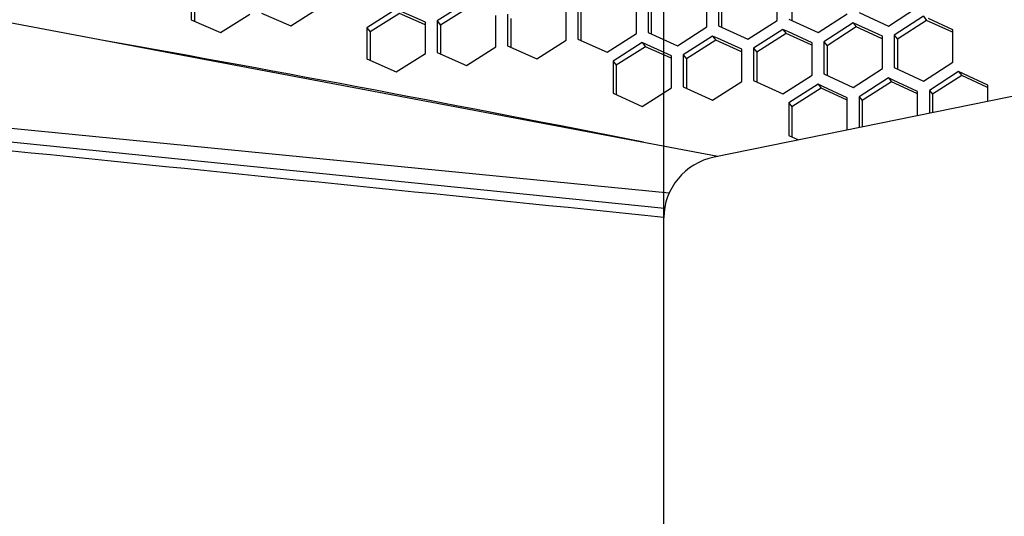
# Model space of a CAD drawing. Header units: millimetres. Extents: x 0 to 420, y 0 to 297.
# Tile 267 of 514: x 238 to 246, y 224 to 228. Entities that reach past the tile are written whole.
import ezdxf

# ---------------------------------------------------------------- set-up
doc = ezdxf.new("R2010")
doc.units = ezdxf.units.MM
doc.header["$LTSCALE"] = 23.1
doc.layers.get('0').update_dxf_attribs({"linetype": 'CONTINUOUS'})
doc.layers.add('DIM_PILOTEES', color=7, linetype='CONTINUOUS')
doc.styles.get("Standard").update_dxf_attribs({"font": 'txt', "width": 0.7})
doc.dimstyles.new('DIMSTYLE_1', dxfattribs={"dimtxt": 2.5, "dimasz": 3.5, "dimexe": 2, "dimexo": 0, "dimtad": 1, "dimdec": 0, "dimlfac": 10, "dimdsep": 46, "dimtxsty": 'Standard', "dimblk": '_FILLED', "dimblk1": '_FILLED', "dimblk2": '_FILLED', "dimcen": 0.09, "dimazin": 2, "dimtp": 1.2, "dimtm": 1.2, "dimtfac": 1, "dimtdec": 0, "dimtofl": 0, "dimtmove": 0, "dimatfit": 3, "dimldrblk": '_FILLED', "dimfxl": 0, "dimtolj": 1, "dimarcsym": 0})
doc.dimstyles.new('DIMSTYLE_2', dxfattribs={"dimtxt": 2.5, "dimasz": 3.5, "dimexe": 2, "dimexo": 0, "dimtad": 1, "dimdec": 0, "dimlfac": 10, "dimdsep": 46, "dimtxsty": 'Standard', "dimblk": '_FILLED', "dimblk1": '_FILLED', "dimblk2": '_FILLED', "dimcen": 0.09, "dimazin": 2, "dimtp": 0.5, "dimtm": 0.5, "dimtfac": 1, "dimtdec": 0, "dimtofl": 0, "dimtmove": 0, "dimatfit": 3, "dimldrblk": '_FILLED', "dimfxl": 0, "dimtolj": 1, "dimarcsym": 0})
doc.dimstyles.new('DIMSTYLE_4', dxfattribs={"dimtxt": 2.5, "dimasz": 3.5, "dimexe": 2, "dimexo": 0, "dimtad": 1, "dimdec": 0, "dimlfac": 10, "dimdsep": 46, "dimtxsty": 'Standard', "dimblk": '_FILLED', "dimblk1": '_FILLED', "dimblk2": '_FILLED', "dimcen": 0.09, "dimazin": 2, "dimtp": 0.8, "dimtm": 0.8, "dimtfac": 1, "dimtdec": 0, "dimtofl": 0, "dimtmove": 0, "dimatfit": 3, "dimldrblk": '_FILLED', "dimfxl": 0, "dimtolj": 1, "dimarcsym": 0})

# ---------------------------------------------------------------- blocks, each defined once
blk = doc.blocks.new('_FILLED')
at = {"color": 0, "linetype": 'ByBlock'}
blk.add_solid([(0, 0), (-1, 0.1429), (-1, -0.1429)], dxfattribs=at)
blk = doc.blocks.new('*D1')
at = {"layer": 'DIM_PILOTEES', "color": 2, "linetype": 'Continuous'}
for p, q in [((273.9153, 254.2086), (213.2201, 254.2086)), ((215.2201, 254.2086), (215.2201, 191.8279)), ((215.2201, 129.4471), (215.2201, 191.8279)), ((273.9407, 129.4471), (213.2201, 129.4471))]:
    blk.add_line(p, q, dxfattribs=at)
at = {"layer": 'DIM_PILOTEES', "color": 2, "linetype": 'Continuous', "xscale": 3.5, "yscale": 3.5, "zscale": 3.5}
for p, rotation in [((215.2201, 254.2086), 90), ((215.2201, 129.4471), 270)]:
    blk.add_blockref('_FILLED', p, dxfattribs=dict(at, rotation=rotation))
at = {"layer": 'DIM_PILOTEES', "color": 2, "linetype": 'Continuous', "insert": (212.0951, 191.6644), "char_height": 2.5, "width": 10.982143, "attachment_point": 2, "rotation": 90, "line_spacing_factor": 0.9}
blk.add_mtext('{\\ftxt;\\W0.0001;\\H0.0001;\\~}{\\ftxt;\\W2.9285714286;\\H2.5; }{\\ftxt;\\W0.0001;\\H0.0001;\\~}', dxfattribs=at)
blk = doc.blocks.new('*D2')
at = {"layer": 'DIM_PILOTEES', "color": 2, "linetype": 'Continuous'}
for p, q in [((226.3883, 206.1532), (226.3883, 267.8625)), ((243.2945, 226.4959), (243.2945, 267.8625)), ((226.3883, 265.8625), (218.8883, 265.8625)), ((218.8883, 265.8625), (234.8414, 265.8625)), ((250.7945, 265.8625), (234.8414, 265.8625)), ((243.2945, 265.8625), (250.7945, 265.8625))]:
    blk.add_line(p, q, dxfattribs=at)
at = {"layer": 'DIM_PILOTEES', "color": 2, "linetype": 'Continuous', "xscale": 3.5, "yscale": 3.5, "zscale": 3.5}
blk.add_blockref('_FILLED', (226.3883, 265.8625), dxfattribs=at)
at = {"layer": 'DIM_PILOTEES', "color": 2, "linetype": 'Continuous', "xscale": 3.5, "yscale": 3.5, "zscale": 3.5, "rotation": 180}
blk.add_blockref('_FILLED', (243.2945, 265.8625), dxfattribs=at)
at = {"layer": 'DIM_PILOTEES', "color": 2, "linetype": 'Continuous', "insert": (235.5503, 268.9875), "char_height": 2.5, "width": 8.035714, "attachment_point": 2, "line_spacing_factor": 0.9}
blk.add_mtext('{\\ftxt;\\W0.0001;\\H0.0001;\\~}{\\ftxt;\\W2.1428571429;\\H2.5; }{\\ftxt;\\W0.0001;\\H0.0001;\\~}', dxfattribs=at)
blk = doc.blocks.new('*D9')
at = {"layer": 'DIM_PILOTEES', "color": 2, "linetype": 'Continuous'}
for p, q in [((226.3883, 206.1532), (226.3883, 279.9641)), ((276.2211, 241.5579), (276.2211, 279.9641)), ((226.3883, 277.9641), (251.3047, 277.9641)), ((276.2211, 277.9641), (251.3047, 277.9641))]:
    blk.add_line(p, q, dxfattribs=at)
at = {"layer": 'DIM_PILOTEES', "color": 2, "linetype": 'Continuous', "xscale": 3.5, "yscale": 3.5, "zscale": 3.5, "rotation": 180}
blk.add_blockref('_FILLED', (226.3883, 277.9641), dxfattribs=at)
at = {"layer": 'DIM_PILOTEES', "color": 2, "linetype": 'Continuous', "xscale": 3.5, "yscale": 3.5, "zscale": 3.5}
blk.add_blockref('_FILLED', (276.2211, 277.9641), dxfattribs=at)
at = {"layer": 'DIM_PILOTEES', "color": 2, "linetype": 'Continuous', "insert": (253.158, 281.0891), "char_height": 2.5, "width": 8.839286, "attachment_point": 2, "line_spacing_factor": 0.9}
blk.add_mtext('{\\ftxt;\\W0.0001;\\H0.0001;\\~}{\\ftxt;\\W2.3571428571;\\H2.5; }{\\ftxt;\\W0.0001;\\H0.0001;\\~}', dxfattribs=at)

msp = doc.modelspace()

# ---------------------------------------------------------------- linework, layer by layer
at = {"color": 7, "linetype": 'Continuous'}
for p, q in [((255.6855, 229.4421), (243.7095, 226.9964)), ((243.7388, 227.0024), (234.5416, 228.7377)), ((239.4244, 228.3471), (239.4244, 228.1179)), ((244.3506, 228.3639), (244.3506, 228.1224)), ((243.7711, 228.3082), (243.7711, 228.0678)), ((241.1148, 228.1816), (240.8733, 228.0298)), ((241.3218, 228.0913), (241.1148, 228.1816)), ((241.6943, 228.2378), (241.4528, 228.0855)), ((242.612, 228.1969), (242.612, 227.9588)), ((243.1915, 228.2525), (243.1915, 228.0133)), ((241.427, 228.1201), (241.4528, 228.0855)), ((242.0324, 228.1412), (242.0324, 227.9042)), ((244.856, 228.1045), (244.8819, 228.0707)), ((245.4614, 228.125), (245.22, 227.9693)), ((245.4356, 228.1587), (245.4614, 228.125)), ((245.6689, 228.0298), (245.4614, 228.125)), ((240.8474, 228.0645), (240.8733, 228.0298)), ((240.8733, 228.0298), (240.8733, 227.7951)), ((241.3304, 228.0876), (241.3218, 228.0913)), ((241.3304, 228.0875), (241.3218, 228.0913)), ((241.4528, 228.0855), (241.4528, 227.8497)), ((244.2764, 228.0502), (244.3023, 228.0164)), ((244.8819, 228.0707), (244.6404, 227.9156)), ((245.0893, 227.9759), (244.8819, 228.0707)), ((245.677, 228.026), (245.6689, 228.0298)), ((243.1173, 227.9416), (243.1432, 227.9078)), ((243.7228, 227.9621), (243.4813, 227.8081)), ((243.6969, 227.9959), (243.7228, 227.9621)), ((243.9302, 227.8683), (243.7228, 227.9621)), ((244.3023, 228.0164), (244.0608, 227.8618)), ((244.5098, 227.9221), (244.3023, 228.0164)), ((244.6145, 227.949), (244.6404, 227.9156)), ((245.0975, 227.9722), (245.0893, 227.9759)), ((245.1941, 228.0027), (245.22, 227.9693)), ((245.22, 227.9693), (245.22, 227.7235)), ((243.1432, 227.9078), (242.9017, 227.7543)), ((243.3507, 227.8145), (243.1432, 227.9078)), ((243.9384, 227.8646), (243.9302, 227.8683)), ((244.035, 227.8953), (244.0608, 227.8618)), ((244.0608, 227.8618), (244.0608, 227.6182)), ((244.5179, 227.9184), (244.5098, 227.9221)), ((244.5179, 227.9184), (244.5098, 227.9221)), ((244.6404, 227.9156), (244.6404, 227.6708)), ((242.8759, 227.7878), (242.9017, 227.7543)), ((243.3588, 227.8108), (243.3507, 227.8145)), ((243.3588, 227.8108), (243.3507, 227.8145)), ((243.4554, 227.8415), (243.4813, 227.8081)), ((243.4813, 227.8081), (243.4813, 227.5656)), ((233.1271, 227.7068), (243.3391, 226.7007)), ((242.9017, 227.7543), (242.9017, 227.513)), ((245.7253, 227.7031), (245.7512, 227.6705)), ((245.1717, 227.6182), (244.9302, 227.463)), ((245.1458, 227.6508), (245.1717, 227.6182)), ((245.3795, 227.5218), (245.1717, 227.6182)), ((245.7512, 227.6705), (245.5097, 227.5148)), ((245.9591, 227.5736), (245.7512, 227.6705)), ((233.1669, 227.6035), (243.3011, 226.5745)), ((244.5921, 227.5659), (244.3506, 227.4112)), ((244.5662, 227.5984), (244.5921, 227.5659)), ((244.8, 227.4699), (244.5921, 227.5659)), ((245.4839, 227.547), (245.5097, 227.5148)), ((245.9668, 227.57), (245.9591, 227.5736)), ((244.8077, 227.4663), (244.8, 227.4699)), ((244.9043, 227.4952), (244.9302, 227.463)), ((244.9302, 227.463), (244.9302, 227.2457)), ((245.3873, 227.5182), (245.3795, 227.5218)), ((245.5097, 227.5148), (245.5097, 227.3641)), ((244.3247, 227.4434), (244.3506, 227.4112)), ((244.3506, 227.4112), (244.3506, 227.1644)), ((243.2945, 170.0875), (243.2945, 226.4959))]:
    msp.add_line(p, q, dxfattribs=at)
at = {"color": 3, "linetype": 'Continuous'}
for p, q in [((239.3985, 228.3829), (239.3985, 228.129)), ((243.7452, 228.3428), (243.7452, 228.0795)), ((244.2281, 228.1251), (244.2281, 228.3892)), ((241.6684, 228.2728), (241.427, 228.1201)), ((243.069, 228.0158), (243.069, 228.2779)), ((243.1656, 228.2872), (243.1656, 228.0249)), ((243.6486, 228.0704), (243.6486, 228.3336)), ((239.9781, 228.1855), (240.2196, 228.081)), ((240.2196, 228.081), (240.461, 228.2326)), ((241.0889, 228.2166), (240.8474, 228.0645)), ((241.3304, 228.1109), (241.1291, 228.199)), ((242.4895, 227.9612), (242.4895, 228.2222)), ((242.5861, 228.2315), (242.5861, 227.9703)), ((244.9043, 228.1888), (245.1458, 228.0783)), ((245.1458, 228.0783), (245.3873, 228.2343)), ((239.3985, 228.129), (239.64, 228.025)), ((239.64, 228.025), (239.8815, 228.1761)), ((241.3304, 227.852), (241.3304, 228.1109)), ((241.427, 228.1201), (241.427, 227.8611)), ((241.9099, 227.9066), (241.9099, 228.1665)), ((242.0065, 228.1758), (242.0065, 227.9157)), ((243.9867, 227.9701), (244.2281, 228.1251)), ((244.3247, 228.1342), (244.5662, 228.0242)), ((244.5662, 228.0242), (244.8077, 228.1797)), ((244.856, 228.1045), (244.6145, 227.949)), ((244.8963, 228.0861), (244.856, 228.1045)), ((245.4356, 228.1587), (245.1941, 228.0027)), ((245.677, 228.0475), (245.4758, 228.1402)), ((240.8474, 228.0645), (240.8474, 227.8065)), ((243.1656, 228.0249), (243.4071, 227.9161)), ((243.4071, 227.9161), (243.6486, 228.0704)), ((243.7452, 228.0795), (243.9867, 227.9701)), ((244.2764, 228.0502), (244.035, 227.8953)), ((244.3167, 228.0319), (244.2764, 228.0502)), ((244.5179, 227.94), (244.3167, 228.0319)), ((245.0975, 227.9938), (244.8963, 228.0861)), ((245.677, 227.7793), (245.677, 228.0475)), ((242.248, 227.8079), (242.4895, 227.9612)), ((242.5861, 227.9703), (242.8276, 227.862)), ((242.8276, 227.862), (243.069, 228.0158)), ((243.1173, 227.9416), (242.8759, 227.7878)), ((243.1576, 227.9235), (243.1173, 227.9416)), ((243.6969, 227.9959), (243.4554, 227.8415)), ((243.7371, 227.9777), (243.6969, 227.9959)), ((243.9384, 227.8863), (243.7371, 227.9777)), ((244.5179, 227.674), (244.5179, 227.94)), ((244.6145, 227.949), (244.6145, 227.6828)), ((245.0975, 227.7267), (245.0975, 227.9938)), ((245.1941, 228.0027), (245.1941, 227.7355)), ((241.427, 227.8611), (241.6684, 227.7539)), ((241.6684, 227.7539), (241.9099, 227.9066)), ((242.0065, 227.9157), (242.248, 227.8079)), ((243.3588, 227.8325), (243.1576, 227.9235)), ((243.9384, 227.6213), (243.9384, 227.8863)), ((244.035, 227.8953), (244.035, 227.6301)), ((240.8474, 227.8065), (241.0889, 227.6998)), ((241.0889, 227.6998), (241.3304, 227.852)), ((242.8759, 227.7878), (242.8759, 227.5248)), ((243.3588, 227.5687), (243.3588, 227.8325)), ((243.4554, 227.8415), (243.4554, 227.5774)), ((245.4356, 227.6233), (245.677, 227.7793)), ((244.856, 227.5711), (245.0975, 227.7267)), ((245.1941, 227.7355), (245.4356, 227.6233)), ((245.7253, 227.7031), (245.4839, 227.547)), ((245.7656, 227.6843), (245.7253, 227.7031)), ((243.6969, 227.4669), (243.9384, 227.6213)), ((244.035, 227.6301), (244.2764, 227.519)), ((244.2764, 227.519), (244.5179, 227.674)), ((244.6145, 227.6828), (244.856, 227.5711)), ((245.1458, 227.6508), (244.9043, 227.4952)), ((245.186, 227.6321), (245.1458, 227.6508)), ((245.3873, 227.5384), (245.186, 227.6321)), ((245.9668, 227.5902), (245.7656, 227.6843)), ((243.1173, 227.4147), (243.3588, 227.5687)), ((243.4554, 227.5774), (243.6969, 227.4669)), ((244.5662, 227.5984), (244.3247, 227.4434)), ((244.6065, 227.5798), (244.5662, 227.5984)), ((244.8077, 227.4866), (244.6065, 227.5798)), ((245.3873, 227.3391), (245.3873, 227.5384)), ((245.4839, 227.547), (245.4839, 227.3588)), ((245.9668, 227.4574), (245.9668, 227.5902)), ((242.8759, 227.5248), (243.1173, 227.4147)), ((244.8077, 227.2207), (244.8077, 227.4866)), ((244.9043, 227.4952), (244.9043, 227.2404)), ((244.3247, 227.4434), (244.3247, 227.1764)), ((244.3247, 227.1764), (244.4058, 227.1386))]:
    msp.add_line(p, q, dxfattribs=at)
msp.add_arc((200.5583, 13.8536), 217.4722, 78.711941, 79.905317, dxfattribs=at)
at = {"color": 7, "linetype": 'Continuous'}
msp.add_ellipse((243.7945, 226.5128), major_axis=(0.4134, 0.2917), ratio=0.964359, start_param=1.144212, end_param=2.544057, dxfattribs=at)
msp.add_open_spline([(233.1802, 227.5322), (236.5519, 227.189), (239.9235, 226.8456), (243.2951, 226.5019)], degree=3, dxfattribs=at)

# ---------------------------------------------------------------- dimensions: what is measured, and where the dimension line sits
at = {"layer": 'DIM_PILOTEES', "color": 2, "linetype": 'Continuous'}
for base, p1, p2, angle, text, dimstyle, picture, middle in [((226.3883, 277.9641), (276.2211, 241.5579), (226.3883, 206.1532), 180, '{\\ftxt;\\W0.0001;\\H0.0001;\\~}{\\ftxt;\\W2.3571428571;\\H2.5; }{\\ftxt;\\W0.0001;\\H0.0001;\\~}', 'DIMSTYLE_4', '*D9', (252.8009, 277.9641)), ((226.3883, 265.8625), (243.2945, 226.4959), (226.3883, 206.1532), 180, '{\\ftxt;\\W0.0001;\\H0.0001;\\~}{\\ftxt;\\W2.1428571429;\\H2.5; }{\\ftxt;\\W0.0001;\\H0.0001;\\~}', 'DIMSTYLE_2', '*D2', (235.1932, 265.8625)), ((215.2201, 254.2086), (273.9407, 129.4471), (273.9153, 254.2086), 90, '{\\ftxt;\\W0.0001;\\H0.0001;\\~}{\\ftxt;\\W2.9285714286;\\H2.5; }{\\ftxt;\\W0.0001;\\H0.0001;\\~}', 'DIMSTYLE_1', '*D1', (215.2201, 191.3072))]:
    dim = msp.add_linear_dim(base=base, p1=p1, p2=p2, angle=angle, text=text, dimstyle=dimstyle, dxfattribs=at)
    dim.commit()
    dim.dimension.update_dxf_attribs({"geometry": picture, "text_midpoint": middle, "dimtype": 160})

doc.saveas('drawing.dxf')
